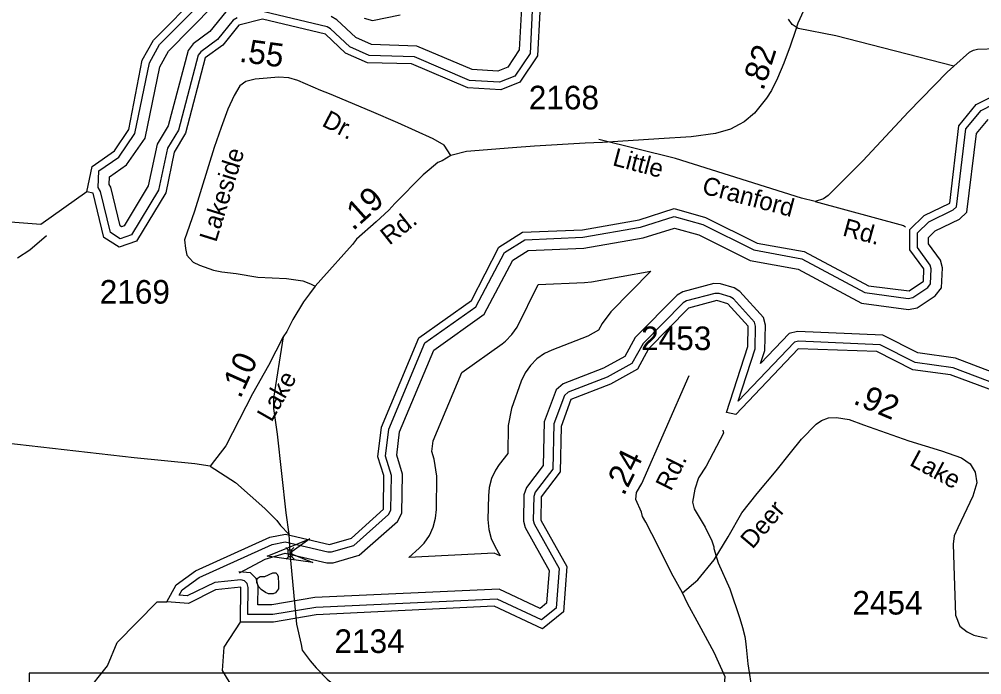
# Model space of a CAD drawing. Extents: x 1473865 to 1648260, y 639067 to 773536.
# Drawn here: x 1593272 to 1598367, y 695022 to 698493 of the extents above; entities that cross this region are included whole.
import ezdxf

# ---------------------------------------------------------------- set-up
doc = ezdxf.new("R2010")
doc.units = 0
for name, color, linetype in [('Exist Hydrographic Buffer Line', 7, 'Continuous'), ('Exist Hydrographic Creek Double Shore', 7, 'Continuous'), ('Exist Hydrographic Creek Single Shore', 7, 'Continuous'), ('Exist Hydrographic Misc Water Feature', 7, 'Continuous'), ('Exist Road Non-System Type 51', 7, 'Continuous'), ('Exist Road Non-System Type 51 Label', 7, 'Continuous'), ('Exist Road Secondary Mileage Hundredths English Label', 7, 'Continuous'), ('Exist Road Secondary Structure Standard Bridge Attributed CELL', 7, 'Continuous'), ('Exist Road Secondary Structure Standard Bridge CELL', 7, 'Continuous'), ('Exist Road Secondary Type 51 Attributed', 7, 'Continuous'), ('Exist Road Secondary Type 51 Label', 7, 'Continuous'), ('Exist Road Secondary Type 51 Number Label', 7, 'Continuous'), ('Map Preparation Inset Cut Line', 7, 'Continuous')]:
    doc.layers.add(name, color=color, linetype=linetype)

msp = doc.modelspace()

# ---------------------------------------------------------------- linework, layer by layer
at = {"layer": 'Exist Hydrographic Buffer Line'}
for points in [[(1594424.7, 698501.4), (1594403.5, 698488.2), (1594321.2, 698385.2), (1594232.7, 698321.3), (1594218.4, 698302.6), (1594113.9, 697906.2), (1594056.7, 697810.5), (1594009.2, 697589), (1593866.4, 697351.3), (1593806.2, 697331.1), (1593754.2, 697363.3), (1593701.9, 697581.5), (1593688.8, 697602.8), (1593693.1, 697689.9), (1593798.1, 697763.7), (1593884.3, 697887.5), (1593961.1, 698262.1), (1594014.5, 698358.9), (1594255.5, 698602.7)], [(1594364.4, 698532.1), (1594280.8, 698427.6), (1594191.8, 698363.3), (1594165.3, 698328.5), (1594059.9, 697928.9), (1594002.1, 697832), (1593954.5, 697610.6), (1593827.7, 697399.5), (1593813.5, 697394.7), (1593805, 697400), (1593756.1, 697604), (1593747.6, 697617.9), (1593749.6, 697658.7), (1593839.8, 697722.2), (1593938.7, 697864.1), (1594016.1, 698241.8), (1594061.4, 698323.8), (1594302.4, 698567.7)], [(1595987.7, 698539), (1595975.7, 698312.3), (1595895.8, 698192.5), (1595814.5, 698159.8), (1595655.3, 698169), (1595363.9, 698293.7), (1595123.9, 698301.5), (1595021.6, 698347.1), (1594919.5, 698443), (1594901.4, 698452.8), (1594568.4, 698531.8)], [(1595930.4, 698553.2), (1595918.7, 698331.3), (1595857.5, 698239.6), (1595804.9, 698218.4), (1595668.8, 698226.3), (1595376.6, 698351.3), (1595137.2, 698359), (1595054.2, 698396), (1594953.7, 698490.4), (1594922.2, 698507.5)], [(1595098.3, 698499.1), (1595141.9, 698486.3), (1595287.3, 698517.3)], [(1596384.1, 696598), (1596177.6, 696517.8), (1596157.4, 696500.5), (1596102.5, 696350.8), (1596096.3, 696111.4), (1596003.3, 695989.3), (1595995.1, 695965.7), (1595993.1, 695841), (1595998.2, 695820.8), (1596130.2, 695585.7), (1596113.5, 695375.6), (1596036.2, 695312.6), (1595802, 695422.1), (1594841.1, 695379.2), (1594613.7, 695341.1), (1594482.4, 695341.3), (1594484.1, 695484.8), (1594478.6, 695505.2), (1594464.1, 695519.9), (1594444.1, 695525.2), (1594306.9, 695511.3), (1594159.9, 695439.6), (1594117.6, 695442.9), (1594133.6, 695471.5), (1594224.3, 695537.3), (1594610.1, 695712.7), (1594680, 695725.2), (1594905, 695673), (1594925.1, 695673.6), (1595042.2, 695707.3), (1595227.1, 695870.3), (1595239.4, 695892.9), (1595242.1, 696076.7), (1595210.8, 696180.2), (1595228.1, 696323.1), (1595419.5, 696779.3), (1595688.3, 696970.6), (1595840.7, 697257.9), (1595948.5, 697325.8), (1596254.7, 697338.7), (1596560.9, 697392.3), (1596738.8, 697448.6), (1596889.7, 697406.8), (1597160.2, 697271.7), (1597413.9, 697224.8), (1597748.3, 697046.9), (1597978.1, 697015.1), (1598003.1, 697020.2), (1598081.3, 697072.7), (1598096.7, 697092.1), (1598100.1, 697170.8), (1598094.7, 697191.5), (1598026.2, 697284.5), (1598027, 697362.7), (1598086.4, 697420.5), (1598215.7, 697483.9), (1598232.7, 697499.8), (1598283.5, 697912.9), (1598363.5, 698010.1), (1598430.2, 698042.7)], [(1594437.7, 695561.5), (1594572.7, 695634.9), (1594679.3, 695665.4), (1594899.2, 695614.5), (1594934.2, 695615.4), (1595071, 695654.9), (1595273.4, 695833.4), (1595297.6, 695877.7), (1595300.6, 696084.9), (1595270.2, 696185.3), (1595285.1, 696308), (1595466.9, 696741.4), (1595733.5, 696931.1), (1595885, 697216.8), (1595966.4, 697268.2), (1596261, 697280.5), (1596574.8, 697335.4), (1596739.9, 697387.7), (1596868.7, 697352), (1597141.5, 697215.7), (1597394.4, 697169), (1597730, 696990.5), (1597979.9, 696955.9), (1598026, 696965.3), (1598121.4, 697029.3), (1598154.2, 697070.8), (1598158.8, 697177), (1598148.4, 697217), (1598084.8, 697303.4), (1598085.1, 697337.8), (1598120.5, 697372.2), (1598249.2, 697435.3), (1598288.1, 697471.6), (1598339.4, 697888.9), (1598400.5, 697963.2)], [(1596615.4, 697159.9), (1596403.4, 696944.1), (1596357.8, 696883), (1596337.9, 696846.6), (1596282.1, 696815.8), (1596090.7, 696741.6), (1596052.1, 696723), (1596012.1, 696695.1), (1595977.6, 696660.6), (1595949.6, 696620.5), (1595929, 696576.3), (1595876.8, 696432.6), (1595860.1, 696341.9), (1595857.7, 696194.2), (1595812.4, 696134.9), (1595792.6, 696105.1), (1595771.9, 696060.8), (1595759.3, 696013.7), (1595755.1, 695969.6), (1595753, 695844.9), (1595757.3, 695791.8), (1595770, 695744.6), (1595788.9, 695703.3), (1595817.4, 695652.5), (1595785, 695665.9), (1595334.5, 695643.8), (1595388.7, 695693), (1595414.6, 695719.9), (1595442.6, 695759.9), (1595463.2, 695804.2), (1595475.8, 695851.3), (1595480, 695896.7), (1595482.1, 696073.9), (1595468.5, 696163.1), (1595455.4, 696203.7), (1595462.3, 696261.1), (1595614.4, 696623.5), (1595827.5, 696775.1), (1595845.1, 696788.7), (1595879.6, 696823.2), (1595907.5, 696863.3), (1596019.5, 697088.6), (1596264.9, 697098.9), (1596301.6, 697102.9), (1596615.4, 697159.9)], [(1598557.2, 696572.7), (1598228.9, 696698.3), (1598029.6, 696726.2), (1597843.4, 696820.1), (1597391.4, 696840.2), (1597348.1, 696829.3), (1597195.9, 696669.7), (1597218.4, 696739.2), (1597221.7, 696874.2), (1597211.4, 696913.8), (1597086, 697052.4), (1597056.4, 697071.1), (1596984.8, 697092.9), (1596948.6, 697093.5), (1596785, 697050.3), (1596754.7, 697032.7), (1596533.1, 696807.2), (1596477, 696708.3), (1596365.3, 696646.4)], [(1598528.7, 696528.5), (1598215.9, 696648.1), (1598014, 696676.3), (1597830.1, 696769.1), (1597396.6, 696788.4), (1597375.1, 696783), (1597077.4, 696470.7), (1597167.1, 696748), (1597170.1, 696868.2), (1597164.7, 696888.6), (1597052.6, 697012.6), (1597034.7, 697023.9), (1596976.7, 697041.5), (1596954.9, 697041.9), (1596804.9, 697002.3), (1596786.6, 696991.7), (1596574.6, 696776), (1596514.6, 696670.2), (1596384.1, 696598)], [(1596365.3, 696646.4), (1596150.5, 696563.1), (1596113.3, 696531.2), (1596050.7, 696360.7), (1596044.8, 696129.5), (1595956.9, 696014.2), (1595943.3, 695974.9), (1595941, 695834.9), (1595949.5, 695801.4), (1596077.1, 695574.1), (1596063.5, 695401.9), (1596028.7, 695373.6), (1595812.5, 695474.7), (1594835.6, 695431), (1594609.4, 695393.1), (1594535, 695393.2), (1594536.1, 695491.3), (1594525.3, 695532), (1594495, 695562.5), (1594434.9, 695566.7)]]:
    msp.add_lwpolyline(points, dxfattribs=at)
at = {"layer": 'Exist Hydrographic Creek Double Shore'}
for points in [[(1593630, 697579.4), (1593657.1, 697713.4), (1593775.1, 697796.4), (1593851.1, 697909.7), (1593923.1, 698276), (1593982.1, 698383), (1594227, 698630.9)], [(1596027.1, 698532.1), (1596015.1, 698299.3), (1595922.1, 698160), (1595821.1, 698119.4), (1595646.1, 698129.5), (1595348.1, 698256.9), (1595115.1, 698261.7), (1594999.1, 698313.3), (1594892.1, 698413.9), (1594559.1, 698492.9)], [(1594559.1, 698492.9), (1594434, 698462.5), (1594349.1, 698355.9), (1594256.1, 698288.9), (1594151.1, 697890.6), (1594091.1, 697790), (1594047.1, 697574.3), (1593893.1, 697318.1), (1593801, 697287.1), (1593719, 697338), (1593663, 697572.2), (1593630, 697579.4)], [(1594052, 695407.8), (1594103.1, 695498.6), (1594204.1, 695572.1), (1594598.1, 695751.2), (1594681, 695766), (1594914.1, 695712), (1595031.1, 695745.8), (1595200, 695899.9), (1595202.1, 696077.1), (1595170.1, 696176.2), (1595189, 696333.4), (1595387, 696805.4), (1595665.1, 697003.3), (1595810, 697285.9), (1595936.1, 697365.4), (1596253.1, 697378.7), (1596554.1, 697431.7), (1596738.1, 697490.3), (1596904.1, 697444.3), (1597178.1, 697307.5), (1597427.1, 697263.1), (1597767.1, 697082.2), (1597983.1, 697054.9), (1598059.1, 697105.9), (1598060.1, 697171.5), (1597986.1, 697271.4), (1597987.1, 697379.7), (1598063.1, 697453.6), (1598198.1, 697519.9), (1598245.1, 697929.3), (1598338.1, 698042.2), (1598422.1, 698083.3)], [(1598501, 696499.5), (1598202.1, 696610.6), (1598002.1, 696637.6), (1597812.1, 696733.4), (1597395.1, 696748.4), (1597066.1, 696400.6), (1597016.1, 696411.4), (1597129, 696760.3), (1597130.1, 696868.6), (1597023.1, 696985.6), (1596965.1, 697003.3), (1596815.1, 696963.6), (1596603.1, 696747.9), (1596544, 696640.9), (1596401.1, 696561.7), (1596192.1, 696480.5), (1596140.1, 696337.1), (1596136.1, 696097.6), (1596035.1, 695965.1), (1596033, 695840.4), (1596171, 695594.7), (1596152.1, 695355.5), (1596042.1, 695265.7), (1595785, 695385.9), (1594843, 695339.3), (1594617.1, 695301.1), (1594442, 695301.4)], [(1594442, 695301.4), (1594444.1, 695485.2), (1594311, 695471.5), (1594168.1, 695398.9), (1594052, 695407.8)]]:
    msp.add_lwpolyline(points, dxfattribs=at)
at = {"layer": 'Exist Hydrographic Creek Single Shore'}
for points in [[(1593630, 697579.4), (1593386, 697407.1), (1593203.1, 697420.6), (1592771.1, 697541), (1592241.3, 697517), (1591870.8, 697707.7), (1591637.3, 697793.8)], [(1593675, 694036.8), (1593684.1, 694112.1), (1593543, 694180.6), (1593294.1, 694218.4), (1593186, 694269.9), (1593170, 694342.4), (1593205.1, 694427.1), (1593492, 694657.6), (1593620, 694920.9), (1593739, 695069.5), (1593790.1, 695193.2), (1594002, 695408.8), (1594052, 695407.8)]]:
    msp.add_lwpolyline(points, dxfattribs=at)
at = {"layer": 'Exist Hydrographic Misc Water Feature'}
for points in [[(1593416, 697346.1), (1593327.9, 697271.2), (1593263.1, 697228.4)], [(1596997.1, 696317.1), (1596999.7, 696301.8), (1596908.8, 696127.5), (1596867.4, 696064.4), (1596848.7, 696004.1), (1596835.1, 695937), (1596844.4, 695900.9), (1596902.8, 695803.8), (1596937.4, 695731.3), (1596948.9, 695699.1), (1596948.7, 695691.1), (1596971.4, 695614.7), (1597033, 695477.7), (1597086.2, 695320.8), (1597101.3, 695272.6), (1597112.4, 695224.4), (1597116, 695200.3), (1597119.4, 695168.3), (1597128.2, 695080.2), (1597151.3, 694931.9), (1597166.2, 694867.6), (1597173.1, 694699.6), (1597192, 694635.3), (1597205.4, 694603.1)], [(1594571, 695543.2), (1594613.8, 695562.5), (1594629.8, 695562.1), (1594635.6, 695556), (1594641.5, 695543.9), (1594644.7, 695501.9), (1594644.2, 695478), (1594627.9, 695456.3), (1594615.7, 695450.5), (1594591.7, 695451), (1594575.8, 695457.2), (1594552.2, 695473.7), (1594538.4, 695489.9), (1594528.8, 695510.1), (1594531.2, 695532), (1594547.3, 695541.7), (1594571, 695543.2)], [(1594924, 693968.8), (1594884, 694028.7), (1594860, 694147.4), (1594771, 694323.2), (1594764.1, 694464.4), (1594690.1, 694548), (1594636, 694831.4), (1594570, 694881.9), (1594404, 694950.9), (1594347, 695044), (1594357, 695168.6), (1594442, 695301.4)]]:
    msp.add_lwpolyline(points, dxfattribs=at)
at = {"layer": 'Exist Road Non-System Type 51'}
for points in [[(1597394.6, 698444.8), (1597363, 698465.2), (1597343.4, 698493.6)], [(1598218.6, 698245.4), (1597595.5, 698405.9), (1597394.6, 698444.8)], [(1598218.6, 698245.4), (1598303.1, 698318.7), (1598323.1, 698328.7), (1598345.2, 698334.5), (1598449.1, 698337.8), (1598513.1, 698333.3), (1598729, 698305.7)], [(1598218.6, 698245.4), (1598184.3, 698213.7), (1597978.8, 698003.1), (1597737, 697743.1), (1597553.6, 697560.3), (1597529.4, 697542.6), (1597485.3, 697528.9)], [(1597485.3, 697528.9), (1597413.4, 697545.3), (1596746.5, 697755.3), (1596339.5, 697855.9)], [(1597485.3, 697528.9), (1597952.6, 697401.6), (1597964.4, 697393.5)], [(1594669.5, 696811.9), (1594618.3, 696486.3), (1594617.2, 696432.3), (1594636.5, 696295.9), (1594682.1, 695878.8), (1594698.4, 695766.8)]]:
    msp.add_lwpolyline(points, dxfattribs=at)
at = {"layer": 'Exist Road Secondary Structure Standard Bridge Attributed CELL'}
msp.add_lwpolyline([(1594825.3, 695616.9), (1594583.8, 695650), (1594809.6, 695742.1), (1594704.7, 695665.3)], close=True, dxfattribs=at)
at = {"layer": 'Exist Road Secondary Structure Standard Bridge CELL'}
for p, q in [((1594683.4, 695696.2), (1594695.8, 695684.2)), ((1594725.4, 695696.9), (1594713.4, 695684.5)), ((1594696.7, 695646.5), (1594684.8, 695634.1)), ((1594714, 695646.8), (1594726.4, 695634.8))]:
    msp.add_line(p, q, dxfattribs=at)
msp.add_lwpolyline([(1594713.4, 695684.5), (1594714.1, 695646.8), (1594696.4, 695646.5), (1594695.8, 695684.2)], close=True, dxfattribs=at)
at = {"layer": 'Exist Road Secondary Type 51 Attributed'}
for points in [[(1597423.1, 698537), (1597393.6, 698472.4), (1597380.5, 698433.9), (1597353.2, 698350.4), (1597320, 698260.6), (1597285.1, 698181.9), (1597254.7, 698116), (1597228.1, 698076.1), (1597163.3, 697996.7), (1597109.8, 697950.7), (1597082.1, 697935.7), (1597036.7, 697910.8), (1596957.6, 697887.5), (1596828.2, 697870.7), (1596658.4, 697860.4), (1596359.9, 697840.5), (1596267.4, 697837.1), (1595999, 697820.8), (1595882.2, 697813), (1595640.1, 697792.6), (1595555.9, 697771.5)], [(1595555.9, 697771.5), (1595521.6, 697825.8), (1595462.1, 697859.3), (1595276, 697944.6), (1595136.7, 698004.1), (1594914.8, 698099.1), (1594868.6, 698116), (1594746.7, 698168.1), (1594698.3, 698183.3), (1594643.4, 698187.2), (1594584.7, 698180.5), (1594520.7, 698176.4), (1594470.3, 698163.1), (1594439.9, 698141.5), (1594410.2, 698089.3), (1594375.2, 698017.8), (1594341, 697920.1)], [(1594341, 697920.1), (1594304.2, 697814.9), (1594199.2, 697476.5), (1594146, 697325.4), (1594152.1, 697279.4), (1594158.2, 697244.5), (1594173.2, 697229), (1594191.5, 697206.3), (1594226.4, 697190.8), (1594300, 697164.2), (1594343.6, 697155.9), (1594419.4, 697146.8), (1594534.1, 697127.8), (1594686.9, 697120.1), (1594773.3, 697108), (1594812.6, 697093), (1594838.7, 697079.2)], [(1595555.9, 697771.5), (1595510.5, 697743.8), (1595487.9, 697735), (1595441.3, 697696.1), (1595410.2, 697670.2), (1595260.1, 697516.9), (1595227.6, 697482.5), (1595160.9, 697420.6), (1595057.3, 697327.9), (1595036.2, 697301.3), (1594868.1, 697112.8), (1594838.7, 697079.2)], [(1594838.7, 697079.2), (1594809, 697039.8), (1594776.3, 696996.2), (1594720.8, 696903.1), (1594687.9, 696839.5), (1594669.5, 696811.9), (1594591.2, 696659), (1594506.4, 696509.6), (1594364.9, 696234.5), (1594348.4, 696210.9), (1594304.9, 696156.5), (1594282.3, 696126.4)], [(1596783.5, 695456.7), (1596724.9, 695559.5), (1596653.1, 695706.6), (1596588.9, 695829.6), (1596570.6, 695860.7), (1596565.1, 695882.8), (1596535.5, 695950.2), (1596539.1, 695987.5), (1596567.8, 696034.7), (1596817.5, 696606.5)], [(1596783.5, 695456.7), (1596864.8, 695525.7), (1596951.4, 695630.3), (1597024.9, 695753), (1597096.8, 695879), (1597178.5, 695982), (1597278.2, 696101.4), (1597355, 696196.9), (1597412.2, 696268.9), (1597490.6, 696349), (1597518.4, 696368.6), (1597556, 696383.4), (1597598.5, 696385), (1597665.5, 696373.5), (1597740.6, 696345.7), (1597981.9, 696260.7), (1598153.5, 696208.4), (1598259.7, 696170.8), (1598305.5, 696139.7), (1598331.6, 696095.5), (1598341.4, 696038.3), (1598320.2, 695968), (1598240.1, 695800.4), (1598220.5, 695757.9), (1598215.6, 695713.7), (1598220.5, 695545.3), (1598228.7, 695337.5), (1598251.1, 695279.5), (1598290.3, 695250), (1598324.6, 695232.1), (1598396.5, 695215.7)], [(1594282.3, 696126.4), (1594200.5, 696138.5), (1593880.6, 696171.4), (1592827.6, 696290.2), (1592643.9, 696317.7), (1592534.4, 696331.6), (1592467.9, 696324.4), (1592429.7, 696316.6), (1592390.4, 696300.3), (1592254, 696246.5), (1592020.5, 696138.1)], [(1594282.3, 696126.4), (1594416.3, 696040), (1594571.5, 695901.8), (1594635, 695839.3), (1594654.9, 695813.1), (1594698.4, 695766.8), (1594704.7, 695665.3)], [(1594704.7, 695665.3), (1594739.2, 695290), (1594763.3, 695183), (1594769, 695152.7), (1594810.9, 695095.8), (1594842.6, 695059.5), (1594901, 694999.2), (1594988.6, 694927.8), (1595362.4, 694579.9), (1595442.5, 694506), (1595477.6, 694467.2), (1595517.2, 694429.6), (1596212.8, 693802)], [(1596212.8, 693802), (1596245.4, 693851.2), (1596410.8, 694078.8), (1596688.9, 694478.3), (1596942.9, 694865.1), (1596969.5, 694902.8), (1597004.5, 694970.2), (1597008.6, 695010.9), (1596951.2, 695140.9), (1596871.1, 695287.4), (1596808.8, 695400.3), (1596783.5, 695456.7)]]:
    msp.add_lwpolyline(points, dxfattribs=at)
at = {"layer": 'Map Preparation Inset Cut Line'}
for points in [[(1530807.2, 678673.7), (1530807.2, 722115.9), (1605695.7, 722115.9), (1605695.7, 695030), (1593323.3, 695030), (1593323.3, 678673.7), (1530807.2, 678673.7)], [(1593323.3, 678673.7), (1621669.5, 678673.7), (1621669.5, 702706.2), (1605696.9, 702708), (1605695.7, 695030), (1593323.3, 695030), (1593323.3, 678673.7)]]:
    msp.add_lwpolyline(points, dxfattribs=at)

# ---------------------------------------------------------------- texts
at = {"layer": 'Exist Road Non-System Type 51 Label'}
for s, rotation, p in [('Little', 345.1965, (1596407.9, 697721)), ('Cranford', 345.1965, (1596881.1, 697571.8)), ('Rd.', 344.7589, (1597625.6, 697349))]:
    msp.add_text(s, height=95, rotation=rotation, dxfattribs=at).set_placement(p)
at = {"layer": 'Exist Road Secondary Mileage Hundredths English Label'}
for s, rotation, p in [('.55', 352.3788, (1594432.6, 698268.6)), ('.82', 72.1811, (1597210.7, 698110.7)), ('.19', 41.858, (1595038.7, 697369.6)), ('.10', 65.8657, (1594442.1, 696480.1)), ('.92', 337.1424, (1597681.2, 696459.8)), ('.24', 63.4849, (1596472.6, 695965))]:
    msp.add_text(s, height=125, rotation=rotation, dxfattribs=at).set_placement(p)
at = {"layer": 'Exist Road Secondary Type 51 Label'}
for s, rotation, p in [('Dr.', 332.439, (1594868.8, 697931.1)), ('Lakeside', 72.7489, (1594314, 697308.5)), ('Rd.', 38.3467, (1595231, 697293.5)), ('Lake', 60.3004, (1594607.1, 696355.8)), ('Lake', 331.5669, (1597979.7, 696133.9)), ('Rd.', 63.4849, (1596721, 695990.2)), ('Deer', 49.6904, (1597153.3, 695683.8))]:
    msp.add_text(s, height=95, rotation=rotation, dxfattribs=at).set_placement(p)
at = {"layer": 'Exist Road Secondary Type 51 Number Label'}
for s, p in [('2168', (1595969.1, 698016)), ('2169', (1593697.4, 696987.4)), ('2453', (1596563.9, 696741.3)), ('2454', (1597682.1, 695341)), ('2134', (1594940.4, 695137.6))]:
    msp.add_text(s, height=125, dxfattribs=at).set_placement(p)

doc.saveas('drawing.dxf')
